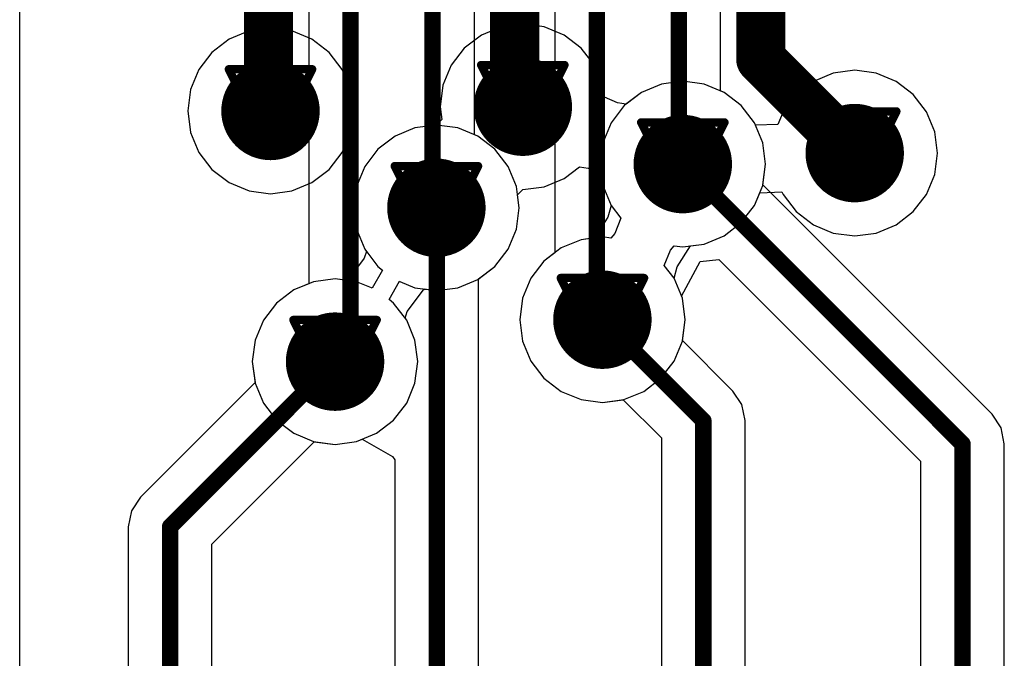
# Model space of a CAD drawing. Header units: millimetres. Extents: x 138 to 555, y 26 to 334.
# Tile 475 of 656: x 281.55 to 287.55, y 139.55 to 143.44. Entities that reach past the tile are written whole.
import ezdxf

# ---------------------------------------------------------------- set-up
doc = ezdxf.new("R2010")
doc.units = ezdxf.units.MM
for name, color, linetype in [('BottomLayer', 5, 'Continuous'), ('DrillDrawing', 1, 'Continuous'), ('MidLayer1', 16, 'Continuous'), ('MidLayer2', 76, 'Continuous'), ('MidLayer3', 90, 'Continuous'), ('MidLayer4', 156, 'Continuous'), ('MultiLayer', 9, 'Continuous'), ('TopLayer', 1, 'Continuous'), ('ViaHoleLayer', 16, 'Continuous')]:
    doc.layers.add(name, color=color, linetype=linetype)

msp = doc.modelspace()

# ---------------------------------------------------------------- linework, layer by layer
at = {"layer": 'BottomLayer'}
for p, q in [((281.5541, 136.8601), (281.5541, 152.9429)), ((285.5952, 143.0624), (285.4647, 143.0452)), ((285.7257, 143.0452), (285.5952, 143.0624)), ((285.343, 142.9948), (285.2386, 142.9147)), ((285.4647, 143.0452), (285.343, 142.9948)), ((285.8474, 142.9948), (285.7257, 143.0452)), ((285.9518, 142.9147), (285.8474, 142.9948)), ((285.2386, 142.9147), (285.1585, 142.8103)), ((286.032, 142.8103), (285.9518, 142.9147)), ((285.1585, 142.8103), (285.1081, 142.6886)), ((286.0823, 142.6886), (286.032, 142.8103)), ((283.9631, 142.779), (283.8415, 142.7286)), ((284.0936, 142.7962), (283.9631, 142.779)), ((284.2242, 142.779), (284.0936, 142.7962)), ((284.3458, 142.7286), (284.2242, 142.779)), ((283.8415, 142.7286), (283.737, 142.6485)), ((284.4503, 142.6485), (284.3458, 142.7286)), ((283.737, 142.6485), (283.6569, 142.544)), ((284.5304, 142.544), (284.4503, 142.6485)), ((285.1081, 142.6886), (285.0909, 142.5581)), ((286.0995, 142.5581), (286.0823, 142.6886)), ((283.6569, 142.544), (283.6065, 142.4224)), ((284.5808, 142.4224), (284.5304, 142.544)), ((285.0909, 142.5581), (285.1081, 142.4276)), ((286.0828, 142.431), (286.0995, 142.5581)), ((283.6065, 142.4224), (283.5893, 142.2919)), ((284.598, 142.2919), (284.5808, 142.4224)), ((285.1081, 142.4276), (285.1585, 142.3059)), ((287.4798, 141.034), (286.0828, 142.431)), ((283.5893, 142.2919), (283.6065, 142.1613)), ((284.5808, 142.1613), (284.598, 142.2919)), ((285.1585, 142.3059), (285.1389, 142.2357)), ((285.1389, 142.2357), (285.058, 142.1084)), ((283.6065, 142.1613), (283.6569, 142.0397)), ((284.5304, 142.0397), (284.5808, 142.1613)), ((284.9748, 142.0974), (284.8532, 142.0471)), ((285.058, 142.1084), (284.9748, 142.0974)), ((283.6569, 142.0397), (283.6669, 142.0266)), ((284.4503, 141.9353), (284.5304, 142.0397)), ((284.8532, 142.0471), (284.7487, 141.9669)), ((283.6537, 141.986), (283.551, 141.8492)), ((283.6669, 142.0266), (283.6537, 141.986)), ((285.7016, 141.9643), (285.8156, 141.9772)), ((285.8156, 141.9772), (287.0447, 140.7481)), ((284.3504, 141.8586), (284.4503, 141.9353)), ((284.7487, 141.9669), (284.6686, 141.8625)), ((285.5874, 141.7531), (285.7016, 141.9643)), ((283.476, 141.859), (283.3455, 141.8419)), ((283.551, 141.8492), (283.476, 141.859)), ((284.3504, 138.5363), (284.3504, 141.8586)), ((284.6686, 141.8625), (284.6182, 141.7408)), ((283.2238, 141.7915), (283.1194, 141.7113)), ((283.3455, 141.8419), (283.2238, 141.7915)), ((284.6182, 141.7408), (284.601, 141.6103)), ((285.5925, 141.7408), (285.5874, 141.7531)), ((285.6096, 141.6103), (285.5925, 141.7408)), ((283.1194, 141.7113), (283.0392, 141.6069)), ((284.601, 141.6103), (284.6182, 141.4798)), ((285.5929, 141.4832), (285.6096, 141.6103)), ((283.0392, 141.6069), (282.9889, 141.4852)), ((282.9889, 141.4852), (282.9717, 141.3547)), ((284.6182, 141.4798), (284.6686, 141.3582)), ((285.9007, 141.1754), (285.5929, 141.4832)), ((282.9717, 141.3547), (282.9884, 141.2276)), ((284.6686, 141.3582), (284.7487, 141.2537)), ((284.7487, 141.2537), (284.8532, 141.1736)), ((282.9884, 141.2276), (282.2902, 140.5295)), ((284.8532, 141.1736), (284.9748, 141.1232)), ((285.9559, 141.0927), (285.9007, 141.1754)), ((284.9748, 141.1232), (285.1053, 141.106)), ((285.1053, 141.106), (285.2324, 141.1227)), ((285.2324, 141.1227), (285.4656, 140.8896)), ((285.9754, 140.9952), (285.9559, 141.0927)), ((287.5351, 140.9513), (287.4798, 141.034)), ((285.9754, 138.5363), (285.9754, 140.9952)), ((287.5545, 140.8537), (287.5351, 140.9513)), ((282.7254, 140.2436), (283.3489, 140.8671)), ((283.3489, 140.8671), (283.476, 140.8504)), ((283.476, 140.8504), (283.6065, 140.8676)), ((283.6065, 140.8676), (283.6406, 140.8817)), ((283.6406, 140.8817), (283.8265, 140.777)), ((285.4656, 140.8896), (285.4656, 138.5363)), ((287.5545, 138.5363), (287.5545, 140.8537)), ((283.8265, 140.777), (283.8406, 140.7568)), ((283.8406, 140.7568), (283.8406, 138.5363)), ((287.0447, 140.7481), (287.0447, 138.5363)), ((282.2902, 140.5295), (282.235, 140.4468)), ((282.235, 140.4468), (282.2156, 140.3492)), ((282.2156, 140.3492), (282.2156, 138.5363)), ((282.7254, 138.5363), (282.7254, 140.2436))]:
    msp.add_line(p, q, dxfattribs=at)
for points, const_width in [([(282.9325, 142.8819, 1), (283.2325, 142.8819, 1)], 0.3), ([(284.4702, 142.9077, 1), (284.7702, 142.9077, 1)], 0.3), ([(286.4929, 142.6251, 1), (286.7929, 142.6251, 1)], 0.3), ([(285.4452, 142.5581, 1), (285.7452, 142.5581, 1)], 0.3), ([(283.9436, 142.2919, 1), (284.2436, 142.2919, 1)], 0.3), ([(285.5702, 142.5581, 1), (285.6202, 142.5581, 1)], 0.05), ([(284.0686, 142.2919, 1), (284.1186, 142.2919, 1)], 0.05), ([(284.0705, 142.2901, 1), (284.1205, 142.2901, 1)], 0.05), ([(284.0705, 142.2901, 1), (284.1205, 142.2901, 1)], 0.05), ([(284.9553, 141.6103, 1), (285.2553, 141.6103, 1)], 0.3), ([(283.326, 141.3547, 1), (283.626, 141.3547, 1)], 0.3), ([(285.0803, 141.6103, 1), (285.1303, 141.6103, 1)], 0.05), ([(283.451, 141.3547, 1), (283.501, 141.3547, 1)], 0.05), ([(285.6955, 140.9952, 1), (285.7455, 140.9952, 1)], 0.05), ([(285.6955, 140.9952, 1), (285.7455, 140.9952, 1)], 0.05), ([(287.2746, 140.8537, 1), (287.3246, 140.8537, 1)], 0.05), ([(287.2746, 140.8537, 1), (287.3246, 140.8537, 1)], 0.05), ([(282.4455, 140.3492, 1), (282.4955, 140.3492, 1)], 0.05), ([(282.4455, 140.3492, 1), (282.4955, 140.3492, 1)], 0.05)]:
    msp.add_lwpolyline(points, format="xyb", close=True, dxfattribs=dict(at, const_width=const_width))
at = {"layer": 'BottomLayer', "const_width": 0.1}
for points in [[(285.5952, 142.5581), (287.2996, 140.8537)], [(284.0936, 142.2919), (284.0955, 142.2901)], [(284.0955, 137.6324), (284.0955, 142.2901)], [(285.1053, 141.6103), (285.7205, 140.9952)], [(282.4705, 140.3492), (283.476, 141.3547)], [(285.7205, 137.6324), (285.7205, 140.9952)], [(287.2996, 137.6783), (287.2996, 140.8537)], [(282.4705, 137.6324), (282.4705, 140.3492)]]:
    msp.add_lwpolyline(points, dxfattribs=at)
at = {"layer": 'DrillDrawing', "const_width": 0.0508}
for points in [[(284.3662, 143.1617), (284.8742, 143.1617)], [(284.3662, 143.1617), (284.6202, 142.6537)], [(284.6202, 142.6537), (284.8742, 143.1617)], [(282.8285, 143.1359), (283.3365, 143.1359)], [(282.8285, 143.1359), (283.0825, 142.6279)], [(283.0825, 142.6279), (283.3365, 143.1359)], [(282.9301, 143.0343), (283.2349, 143.0343)], [(282.9301, 143.0343), (283.0825, 142.7295)], [(283.0825, 142.7295), (283.2349, 143.0343)], [(284.4678, 143.0601), (284.7726, 143.0601)], [(284.4678, 143.0601), (284.6202, 142.7553)], [(284.6202, 142.7553), (284.7726, 143.0601)], [(286.3889, 142.8791), (286.8969, 142.8791)], [(286.3889, 142.8791), (286.6429, 142.3711)], [(286.6429, 142.3711), (286.8969, 142.8791)], [(285.3412, 142.8121), (285.8492, 142.8121)], [(285.3412, 142.8121), (285.5952, 142.3041)], [(285.5952, 142.3041), (285.8492, 142.8121)], [(286.4905, 142.7775), (286.7953, 142.7775)], [(286.4905, 142.7775), (286.6429, 142.4727)], [(286.6429, 142.4727), (286.7953, 142.7775)], [(285.4428, 142.7105), (285.7476, 142.7105)], [(285.4428, 142.7105), (285.5952, 142.4057)], [(285.5952, 142.4057), (285.7476, 142.7105)], [(283.8396, 142.5459), (284.3476, 142.5459)], [(283.8396, 142.5459), (284.0936, 142.0379)], [(284.0936, 142.0379), (284.3476, 142.5459)], [(283.9412, 142.4443), (284.246, 142.4443)], [(283.9412, 142.4443), (284.0936, 142.1395)], [(284.0936, 142.1395), (284.246, 142.4443)], [(284.8513, 141.8643), (285.3593, 141.8643)], [(284.8513, 141.8643), (285.1053, 141.3563)], [(285.1053, 141.3563), (285.3593, 141.8643)], [(284.9529, 141.7627), (285.2577, 141.7627)], [(284.9529, 141.7627), (285.1053, 141.4579)], [(285.1053, 141.4579), (285.2577, 141.7627)], [(283.222, 141.6087), (283.73, 141.6087)], [(283.222, 141.6087), (283.476, 141.1007)], [(283.476, 141.1007), (283.73, 141.6087)], [(283.3236, 141.5071), (283.6284, 141.5071)], [(283.3236, 141.5071), (283.476, 141.2023)], [(283.476, 141.2023), (283.6284, 141.5071)]]:
    msp.add_lwpolyline(points, dxfattribs=at)
at = {"layer": 'DrillDrawing', "const_width": 0.0254}
for points in [[(284.3535, 143.1617, 1), (284.3789, 143.1617, 1)], [(284.3535, 143.1617, 1), (284.3789, 143.1617, 1)], [(284.8615, 143.1617, 1), (284.8869, 143.1617, 1)], [(284.8615, 143.1617, 1), (284.8869, 143.1617, 1)], [(282.8158, 143.1359, 1), (282.8412, 143.1359, 1)], [(282.8158, 143.1359, 1), (282.8412, 143.1359, 1)], [(283.3238, 143.1359, 1), (283.3492, 143.1359, 1)], [(283.3238, 143.1359, 1), (283.3492, 143.1359, 1)], [(282.9174, 143.0343, 1), (282.9428, 143.0343, 1)], [(282.9174, 143.0343, 1), (282.9428, 143.0343, 1)], [(283.2222, 143.0343, 1), (283.2476, 143.0343, 1)], [(283.2222, 143.0343, 1), (283.2476, 143.0343, 1)], [(284.4551, 143.0601, 1), (284.4805, 143.0601, 1)], [(284.4551, 143.0601, 1), (284.4805, 143.0601, 1)], [(284.7599, 143.0601, 1), (284.7853, 143.0601, 1)], [(284.7599, 143.0601, 1), (284.7853, 143.0601, 1)], [(286.3762, 142.8791, 1), (286.4016, 142.8791, 1)], [(286.3762, 142.8791, 1), (286.4016, 142.8791, 1)], [(286.8842, 142.8791, 1), (286.9096, 142.8791, 1)], [(286.8842, 142.8791, 1), (286.9096, 142.8791, 1)], [(285.3285, 142.8121, 1), (285.3539, 142.8121, 1)], [(285.3285, 142.8121, 1), (285.3539, 142.8121, 1)], [(285.8365, 142.8121, 1), (285.8619, 142.8121, 1)], [(285.8365, 142.8121, 1), (285.8619, 142.8121, 1)], [(283.0698, 142.7295, 1), (283.0952, 142.7295, 1)], [(283.0698, 142.7295, 1), (283.0952, 142.7295, 1)], [(284.6075, 142.7553, 1), (284.6329, 142.7553, 1)], [(284.6075, 142.7553, 1), (284.6329, 142.7553, 1)], [(286.4778, 142.7775, 1), (286.5032, 142.7775, 1)], [(286.4778, 142.7775, 1), (286.5032, 142.7775, 1)], [(286.7826, 142.7775, 1), (286.808, 142.7775, 1)], [(286.7826, 142.7775, 1), (286.808, 142.7775, 1)], [(285.4301, 142.7105, 1), (285.4555, 142.7105, 1)], [(285.4301, 142.7105, 1), (285.4555, 142.7105, 1)], [(285.7349, 142.7105, 1), (285.7603, 142.7105, 1)], [(285.7349, 142.7105, 1), (285.7603, 142.7105, 1)], [(283.0698, 142.6279, 1), (283.0952, 142.6279, 1)], [(283.0698, 142.6279, 1), (283.0952, 142.6279, 1)], [(284.6075, 142.6537, 1), (284.6329, 142.6537, 1)], [(284.6075, 142.6537, 1), (284.6329, 142.6537, 1)], [(283.8269, 142.5459, 1), (283.8523, 142.5459, 1)], [(283.8269, 142.5459, 1), (283.8523, 142.5459, 1)], [(284.3349, 142.5459, 1), (284.3603, 142.5459, 1)], [(284.3349, 142.5459, 1), (284.3603, 142.5459, 1)], [(283.9285, 142.4443, 1), (283.9539, 142.4443, 1)], [(283.9285, 142.4443, 1), (283.9539, 142.4443, 1)], [(284.2333, 142.4443, 1), (284.2587, 142.4443, 1)], [(284.2333, 142.4443, 1), (284.2587, 142.4443, 1)], [(286.6302, 142.4727, 1), (286.6556, 142.4727, 1)], [(286.6302, 142.4727, 1), (286.6556, 142.4727, 1)], [(285.5825, 142.4057, 1), (285.6079, 142.4057, 1)], [(285.5825, 142.4057, 1), (285.6079, 142.4057, 1)], [(286.6302, 142.3711, 1), (286.6556, 142.3711, 1)], [(286.6302, 142.3711, 1), (286.6556, 142.3711, 1)], [(285.5825, 142.3041, 1), (285.6079, 142.3041, 1)], [(285.5825, 142.3041, 1), (285.6079, 142.3041, 1)], [(284.0809, 142.1395, 1), (284.1063, 142.1395, 1)], [(284.0809, 142.1395, 1), (284.1063, 142.1395, 1)], [(284.0809, 142.0379, 1), (284.1063, 142.0379, 1)], [(284.0809, 142.0379, 1), (284.1063, 142.0379, 1)], [(284.8386, 141.8643, 1), (284.864, 141.8643, 1)], [(284.8386, 141.8643, 1), (284.864, 141.8643, 1)], [(285.3466, 141.8643, 1), (285.372, 141.8643, 1)], [(285.3466, 141.8643, 1), (285.372, 141.8643, 1)], [(284.9402, 141.7627, 1), (284.9656, 141.7627, 1)], [(284.9402, 141.7627, 1), (284.9656, 141.7627, 1)], [(285.245, 141.7627, 1), (285.2704, 141.7627, 1)], [(285.245, 141.7627, 1), (285.2704, 141.7627, 1)], [(283.2093, 141.6087, 1), (283.2347, 141.6087, 1)], [(283.2093, 141.6087, 1), (283.2347, 141.6087, 1)], [(283.7173, 141.6087, 1), (283.7427, 141.6087, 1)], [(283.7173, 141.6087, 1), (283.7427, 141.6087, 1)], [(283.3109, 141.5071, 1), (283.3363, 141.5071, 1)], [(283.3109, 141.5071, 1), (283.3363, 141.5071, 1)], [(283.6157, 141.5071, 1), (283.6411, 141.5071, 1)], [(283.6157, 141.5071, 1), (283.6411, 141.5071, 1)], [(285.0926, 141.4579, 1), (285.118, 141.4579, 1)], [(285.0926, 141.4579, 1), (285.118, 141.4579, 1)], [(285.0926, 141.3563, 1), (285.118, 141.3563, 1)], [(285.0926, 141.3563, 1), (285.118, 141.3563, 1)], [(283.4633, 141.2023, 1), (283.4887, 141.2023, 1)], [(283.4633, 141.2023, 1), (283.4887, 141.2023, 1)], [(283.4633, 141.1007, 1), (283.4887, 141.1007, 1)], [(283.4633, 141.1007, 1), (283.4887, 141.1007, 1)]]:
    msp.add_lwpolyline(points, format="xyb", close=True, dxfattribs=at)
at = {"layer": 'MidLayer1'}
for p, q in [((284.6202, 143.412), (284.4897, 143.3949)), ((284.7507, 143.3949), (284.6202, 143.412)), ((282.9519, 143.369), (282.8303, 143.3186)), ((283.0825, 143.3862), (282.9519, 143.369)), ((283.213, 143.369), (283.0825, 143.3862)), ((283.3346, 143.3186), (283.213, 143.369)), ((284.4897, 143.3949), (284.3681, 143.3445)), ((284.8724, 143.3445), (284.7507, 143.3949)), ((282.8303, 143.3186), (282.7259, 143.2385)), ((283.4391, 143.2385), (283.3346, 143.3186)), ((284.3681, 143.3445), (284.2636, 143.2643)), ((284.9768, 143.2643), (284.8724, 143.3445)), ((282.7259, 143.2385), (282.6457, 143.134)), ((283.5192, 143.134), (283.4391, 143.2385)), ((284.2636, 143.2643), (284.1835, 143.1599)), ((285.057, 143.1599), (284.9768, 143.2643)), ((282.6457, 143.134), (282.5953, 143.0124)), ((283.5696, 143.0124), (283.5192, 143.134)), ((284.1835, 143.1599), (284.1331, 143.0383)), ((285.1073, 143.0383), (285.057, 143.1599)), ((286.5124, 143.1122), (286.3908, 143.0618)), ((286.6429, 143.1294), (286.5124, 143.1122)), ((286.7735, 143.1122), (286.6429, 143.1294)), ((286.8951, 143.0618), (286.7735, 143.1122)), ((285.5952, 143.0624), (285.4647, 143.0452)), ((285.7257, 143.0452), (285.5952, 143.0624)), ((286.3908, 143.0618), (286.2863, 142.9817)), ((286.9995, 142.9817), (286.8951, 143.0618)), ((282.5953, 143.0124), (282.5781, 142.8819)), ((283.5868, 142.8819), (283.5696, 143.0124)), ((284.1331, 143.0383), (284.1159, 142.9077)), ((285.117, 142.9649), (285.1073, 143.0383)), ((285.343, 142.9948), (285.2503, 142.9237)), ((285.4647, 143.0452), (285.343, 142.9948)), ((285.8474, 142.9948), (285.7257, 143.0452)), ((285.9518, 142.9147), (285.8474, 142.9948)), ((285.1973, 142.9318), (285.117, 142.9649)), ((285.2503, 142.9237), (285.1973, 142.9318)), ((286.2863, 142.9817), (286.2062, 142.8772)), ((287.0797, 142.8772), (286.9995, 142.9817)), ((282.5781, 142.8819), (282.5953, 142.7514)), ((283.5696, 142.7514), (283.5868, 142.8819)), ((284.1159, 142.9077), (284.1263, 142.8288)), ((286.032, 142.8103), (285.9518, 142.9147)), ((286.2062, 142.8772), (286.1739, 142.7994)), ((287.1301, 142.7556), (287.0797, 142.8772)), ((284.1263, 142.8288), (284.0936, 142.7962)), ((286.0385, 142.7945), (286.032, 142.8103)), ((282.5953, 142.7514), (282.6457, 142.6297)), ((283.5192, 142.6297), (283.5696, 142.7514)), ((283.9631, 142.779), (283.8415, 142.7286)), ((284.0936, 142.7962), (283.9631, 142.779)), ((286.1739, 142.7994), (286.0385, 142.7945)), ((287.1472, 142.6251), (287.1301, 142.7556)), ((283.8415, 142.7286), (283.737, 142.6485)), ((283.737, 142.6485), (283.6569, 142.544)), ((282.6457, 142.6297), (282.7259, 142.5253)), ((283.4391, 142.5253), (283.5192, 142.6297)), ((287.1301, 142.4946), (287.1472, 142.6251)), ((282.7259, 142.5253), (282.8303, 142.4451)), ((283.3346, 142.4451), (283.4391, 142.5253)), ((283.6569, 142.544), (283.6065, 142.4224)), ((284.8724, 142.471), (284.9652, 142.5422)), ((284.9652, 142.5422), (285.0182, 142.5341)), ((285.0182, 142.5341), (285.0984, 142.501)), ((284.7507, 142.4206), (284.8724, 142.471)), ((285.0984, 142.501), (285.1081, 142.4276)), ((287.0797, 142.3729), (287.1301, 142.4946)), ((282.8303, 142.4451), (282.9519, 142.3947)), ((282.9519, 142.3947), (283.0825, 142.3776)), ((283.0825, 142.3776), (283.213, 142.3947)), ((283.213, 142.3947), (283.3346, 142.4451)), ((283.6065, 142.4224), (283.5893, 142.2919)), ((284.5876, 142.3708), (284.6202, 142.4034)), ((284.6202, 142.4034), (284.7507, 142.4206)), ((285.1081, 142.4276), (285.1585, 142.3059)), ((284.598, 142.2919), (284.5876, 142.3708)), ((286.032, 142.3059), (286.0642, 142.3838)), ((286.0642, 142.3838), (286.1997, 142.3887)), ((286.1997, 142.3887), (286.2062, 142.3729)), ((286.2062, 142.3729), (286.2863, 142.2685)), ((286.9995, 142.2685), (287.0797, 142.3729)), ((283.5893, 142.2919), (283.6065, 142.1613)), ((284.5808, 142.1613), (284.598, 142.2919)), ((285.1585, 142.3059), (285.2184, 142.2278)), ((285.9518, 142.2015), (286.032, 142.3059)), ((285.2184, 142.2278), (285.1804, 142.1345)), ((286.2863, 142.2685), (286.3908, 142.1883)), ((286.8951, 142.1883), (286.9995, 142.2685)), ((283.6065, 142.1613), (283.6569, 142.0397)), ((284.5304, 142.0397), (284.5808, 142.1613)), ((285.8474, 142.1214), (285.9518, 142.2015)), ((286.3908, 142.1883), (286.5124, 142.138)), ((286.7735, 142.138), (286.8951, 142.1883)), ((284.9748, 142.0974), (284.8532, 142.0471)), ((285.1053, 142.1146), (284.9748, 142.0974)), ((285.1572, 142.1078), (285.1053, 142.1146)), ((285.1804, 142.1345), (285.1572, 142.1078)), ((285.7257, 142.071), (285.8474, 142.1214)), ((286.5124, 142.138), (286.6429, 142.1208)), ((286.6429, 142.1208), (286.7735, 142.138)), ((283.6569, 142.0397), (283.737, 141.9353)), ((284.4503, 141.9353), (284.5304, 142.0397)), ((284.8532, 142.0471), (284.7487, 141.9669)), ((285.4821, 141.9406), (285.5202, 142.0339)), ((285.5202, 142.0339), (285.5433, 142.0606)), ((285.5433, 142.0606), (285.5952, 142.0538)), ((285.5952, 142.0538), (285.7257, 142.071)), ((283.7649, 141.9126), (283.7014, 141.8026)), ((283.737, 141.9353), (283.7649, 141.9126)), ((283.7649, 141.9126), (283.7649, 141.9126)), ((283.7649, 141.9126), (283.7649, 141.9126)), ((284.3458, 141.8551), (284.4503, 141.9353)), ((284.7487, 141.9669), (284.6686, 141.8625)), ((285.5421, 141.8625), (285.4821, 141.9406)), ((283.476, 141.859), (283.3455, 141.8419)), ((283.6065, 141.8419), (283.476, 141.859)), ((284.2242, 141.8047), (284.3458, 141.8551)), ((284.6686, 141.8625), (284.6182, 141.7408)), ((285.5925, 141.7408), (285.5421, 141.8625)), ((283.2238, 141.7915), (283.1194, 141.7113)), ((283.3455, 141.8419), (283.2238, 141.7915)), ((283.6984, 141.8038), (283.6065, 141.8419)), ((283.7014, 141.8026), (283.6984, 141.8038)), ((283.8048, 141.734), (283.8683, 141.844)), ((283.8683, 141.844), (283.8712, 141.8428)), ((283.8712, 141.8428), (283.9631, 141.8047)), ((283.9631, 141.8047), (284.0936, 141.7876)), ((284.0936, 141.7876), (284.2242, 141.8047)), ((283.8326, 141.7113), (283.8048, 141.734)), ((283.8048, 141.734), (283.8048, 141.734)), ((283.8048, 141.734), (283.8048, 141.734)), ((284.6182, 141.7408), (284.601, 141.6103)), ((285.6096, 141.6103), (285.5925, 141.7408)), ((283.1194, 141.7113), (283.0392, 141.6069)), ((283.9127, 141.6069), (283.8326, 141.7113)), ((284.601, 141.6103), (284.6182, 141.4798)), ((285.5925, 141.4798), (285.6096, 141.6103)), ((283.0392, 141.6069), (282.9889, 141.4852)), ((283.9631, 141.4852), (283.9127, 141.6069)), ((282.9889, 141.4852), (282.9717, 141.3547)), ((283.9803, 141.3547), (283.9631, 141.4852)), ((284.6182, 141.4798), (284.6686, 141.3582)), ((285.5421, 141.3582), (285.5925, 141.4798)), ((282.9717, 141.3547), (282.9889, 141.2242)), ((283.9631, 141.2242), (283.9803, 141.3547)), ((284.6686, 141.3582), (284.7487, 141.2537)), ((285.4619, 141.2537), (285.5421, 141.3582)), ((284.7487, 141.2537), (284.8532, 141.1736)), ((285.3575, 141.1736), (285.4619, 141.2537)), ((282.9889, 141.2242), (283.0392, 141.1026)), ((283.9127, 141.1026), (283.9631, 141.2242)), ((284.8532, 141.1736), (284.9748, 141.1232)), ((285.2359, 141.1232), (285.3575, 141.1736)), ((283.0392, 141.1026), (283.1194, 140.9981)), ((283.8326, 140.9981), (283.9127, 141.1026)), ((284.9748, 141.1232), (285.1053, 141.106)), ((285.1053, 141.106), (285.2359, 141.1232)), ((283.1194, 140.9981), (283.2238, 140.918)), ((283.7281, 140.918), (283.8326, 140.9981)), ((283.2238, 140.918), (283.3455, 140.8676)), ((283.6065, 140.8676), (283.7281, 140.918)), ((283.3455, 140.8676), (283.476, 140.8504)), ((283.476, 140.8504), (283.6065, 140.8676))]:
    msp.add_line(p, q, dxfattribs=at)
at = {"layer": 'MidLayer1', "const_width": 0.3}
for points in [[(282.9325, 142.8819, 1), (283.2325, 142.8819, 1)], [(284.4702, 142.9077, 1), (284.7702, 142.9077, 1)], [(286.4929, 142.6251, 1), (286.7929, 142.6251, 1)], [(285.4452, 142.5581, 1), (285.7452, 142.5581, 1)], [(283.9436, 142.2919, 1), (284.2436, 142.2919, 1)], [(284.9553, 141.6103, 1), (285.2553, 141.6103, 1)], [(283.326, 141.3547, 1), (283.626, 141.3547, 1)]]:
    msp.add_lwpolyline(points, format="xyb", close=True, dxfattribs=at)
at = {"layer": 'MidLayer2'}
for p, q in [((285.5952, 143.0624), (285.4647, 143.0452)), ((285.7257, 143.0452), (285.5952, 143.0624)), ((285.343, 142.9948), (285.2386, 142.9147)), ((285.4647, 143.0452), (285.343, 142.9948)), ((285.8474, 142.9948), (285.7257, 143.0452)), ((285.9518, 142.9147), (285.8474, 142.9948)), ((285.2386, 142.9147), (285.1585, 142.8103)), ((286.032, 142.8103), (285.9518, 142.9147)), ((285.1585, 142.8103), (285.1081, 142.6886)), ((286.0823, 142.6886), (286.032, 142.8103)), ((283.9631, 142.779), (283.8415, 142.7286)), ((284.0936, 142.7962), (283.9631, 142.779)), ((284.2242, 142.779), (284.0936, 142.7962)), ((284.3458, 142.7286), (284.2242, 142.779)), ((283.8415, 142.7286), (283.737, 142.6485)), ((284.4503, 142.6485), (284.3458, 142.7286)), ((283.737, 142.6485), (283.6569, 142.544)), ((284.5304, 142.544), (284.4503, 142.6485)), ((285.1081, 142.6886), (285.0909, 142.5581)), ((286.0995, 142.5581), (286.0823, 142.6886)), ((283.6569, 142.544), (283.6065, 142.4224)), ((284.5808, 142.4224), (284.5304, 142.544)), ((285.0909, 142.5581), (285.1081, 142.4276)), ((286.0823, 142.4276), (286.0995, 142.5581)), ((283.6065, 142.4224), (283.5893, 142.2919)), ((284.598, 142.2919), (284.5808, 142.4224)), ((285.1081, 142.4276), (285.1585, 142.3059)), ((286.032, 142.3059), (286.0823, 142.4276)), ((283.5893, 142.2919), (283.6065, 142.1613)), ((284.5808, 142.1613), (284.598, 142.2919)), ((285.1585, 142.3059), (285.1389, 142.2357)), ((285.9518, 142.2015), (286.032, 142.3059)), ((285.1389, 142.2357), (285.058, 142.1084)), ((283.6065, 142.1613), (283.6569, 142.0397)), ((284.5304, 142.0397), (284.5808, 142.1613)), ((285.8474, 142.1214), (285.9518, 142.2015)), ((284.9748, 142.0974), (284.8532, 142.0471)), ((285.058, 142.1084), (284.9748, 142.0974)), ((285.7257, 142.071), (285.8474, 142.1214)), ((283.6569, 142.0397), (283.6669, 142.0266)), ((284.4503, 141.9353), (284.5304, 142.0397)), ((284.8532, 142.0471), (284.7487, 141.9669)), ((285.5616, 141.9327), (285.6426, 142.06)), ((285.6426, 142.06), (285.7257, 142.071)), ((283.6537, 141.986), (283.551, 141.8492)), ((283.6669, 142.0266), (283.6537, 141.986)), ((284.3458, 141.8551), (284.4503, 141.9353)), ((284.7487, 141.9669), (284.6686, 141.8625)), ((285.5421, 141.8625), (285.5616, 141.9327)), ((283.476, 141.859), (283.3455, 141.8419)), ((283.551, 141.8492), (283.476, 141.859)), ((284.2242, 141.8047), (284.3458, 141.8551)), ((284.6686, 141.8625), (284.6182, 141.7408)), ((285.5925, 141.7408), (285.5421, 141.8625)), ((283.2238, 141.7915), (283.1194, 141.7113)), ((283.3455, 141.8419), (283.2238, 141.7915)), ((283.916, 141.6606), (284.0186, 141.7974)), ((284.0186, 141.7974), (284.0936, 141.7876)), ((284.0936, 141.7876), (284.2242, 141.8047)), ((284.6182, 141.7408), (284.601, 141.6103)), ((285.6096, 141.6103), (285.5925, 141.7408)), ((283.1194, 141.7113), (283.0392, 141.6069)), ((283.9027, 141.62), (283.916, 141.6606)), ((283.9127, 141.6069), (283.9027, 141.62)), ((284.601, 141.6103), (284.6182, 141.4798)), ((285.5925, 141.4798), (285.6096, 141.6103)), ((283.0392, 141.6069), (282.9889, 141.4852)), ((283.9631, 141.4852), (283.9127, 141.6069)), ((282.9889, 141.4852), (282.9717, 141.3547)), ((283.9803, 141.3547), (283.9631, 141.4852)), ((284.6182, 141.4798), (284.6686, 141.3582)), ((285.5421, 141.3582), (285.5925, 141.4798)), ((282.9717, 141.3547), (282.9889, 141.2242)), ((283.9631, 141.2242), (283.9803, 141.3547)), ((284.6686, 141.3582), (284.7487, 141.2537)), ((285.4619, 141.2537), (285.5421, 141.3582)), ((284.7487, 141.2537), (284.8532, 141.1736)), ((285.3575, 141.1736), (285.4619, 141.2537)), ((282.9889, 141.2242), (283.0392, 141.1026)), ((283.9127, 141.1026), (283.9631, 141.2242)), ((284.8532, 141.1736), (284.9748, 141.1232)), ((285.2359, 141.1232), (285.3575, 141.1736)), ((283.0392, 141.1026), (283.1194, 140.9981)), ((283.8326, 140.9981), (283.9127, 141.1026)), ((284.9748, 141.1232), (285.1053, 141.106)), ((285.1053, 141.106), (285.2359, 141.1232)), ((283.1194, 140.9981), (283.2238, 140.918)), ((283.7281, 140.918), (283.8326, 140.9981)), ((283.2238, 140.918), (283.3455, 140.8676)), ((283.6065, 140.8676), (283.7281, 140.918)), ((283.3455, 140.8676), (283.476, 140.8504)), ((283.476, 140.8504), (283.6065, 140.8676))]:
    msp.add_line(p, q, dxfattribs=at)
at = {"layer": 'MidLayer2', "const_width": 0.3}
for points in [[(282.9325, 142.8819, 1), (283.2325, 142.8819, 1)], [(284.4702, 142.9077, 1), (284.7702, 142.9077, 1)], [(286.4929, 142.6251, 1), (286.7929, 142.6251, 1)], [(285.4452, 142.5581, 1), (285.7452, 142.5581, 1)], [(283.9436, 142.2919, 1), (284.2436, 142.2919, 1)], [(284.9553, 141.6103, 1), (285.2553, 141.6103, 1)], [(283.326, 141.3547, 1), (283.626, 141.3547, 1)]]:
    msp.add_lwpolyline(points, format="xyb", close=True, dxfattribs=at)
at = {"layer": 'MidLayer3'}
for p, q in [((285.5952, 143.0624), (285.4647, 143.0452)), ((285.7257, 143.0452), (285.5952, 143.0624)), ((285.343, 142.9948), (285.2386, 142.9147)), ((285.4647, 143.0452), (285.343, 142.9948)), ((285.8474, 142.9948), (285.7257, 143.0452)), ((285.9518, 142.9147), (285.8474, 142.9948)), ((285.2386, 142.9147), (285.1585, 142.8103)), ((286.032, 142.8103), (285.9518, 142.9147)), ((285.1585, 142.8103), (285.1081, 142.6886)), ((286.0823, 142.6886), (286.032, 142.8103)), ((283.9631, 142.779), (283.8415, 142.7286)), ((284.0936, 142.7962), (283.9631, 142.779)), ((284.2242, 142.779), (284.0936, 142.7962)), ((284.3458, 142.7286), (284.2242, 142.779)), ((283.8415, 142.7286), (283.737, 142.6485)), ((284.4503, 142.6485), (284.3458, 142.7286)), ((283.737, 142.6485), (283.6569, 142.544)), ((284.5304, 142.544), (284.4503, 142.6485)), ((285.1081, 142.6886), (285.0909, 142.5581)), ((286.0995, 142.5581), (286.0823, 142.6886)), ((283.6569, 142.544), (283.6065, 142.4224)), ((284.5808, 142.4224), (284.5304, 142.544)), ((285.0909, 142.5581), (285.1081, 142.4276)), ((286.0823, 142.4276), (286.0995, 142.5581)), ((283.6065, 142.4224), (283.5893, 142.2919)), ((284.598, 142.2919), (284.5808, 142.4224)), ((285.1081, 142.4276), (285.1585, 142.3059)), ((286.032, 142.3059), (286.0823, 142.4276)), ((283.5893, 142.2919), (283.6065, 142.1613)), ((284.5808, 142.1613), (284.598, 142.2919)), ((285.1585, 142.3059), (285.2184, 142.2278)), ((285.9518, 142.2015), (286.032, 142.3059)), ((285.2184, 142.2278), (285.1804, 142.1345)), ((283.6065, 142.1613), (283.6569, 142.0397)), ((284.5304, 142.0397), (284.5808, 142.1613)), ((285.8474, 142.1214), (285.9518, 142.2015)), ((284.9748, 142.0974), (284.8532, 142.0471)), ((285.1053, 142.1146), (284.9748, 142.0974)), ((285.1572, 142.1078), (285.1053, 142.1146)), ((285.1804, 142.1345), (285.1572, 142.1078)), ((285.7257, 142.071), (285.8474, 142.1214)), ((283.6569, 142.0397), (283.737, 141.9353)), ((284.4503, 141.9353), (284.5304, 142.0397)), ((284.8532, 142.0471), (284.7487, 141.9669)), ((285.4821, 141.9406), (285.5202, 142.0339)), ((285.5202, 142.0339), (285.5433, 142.0606)), ((285.5433, 142.0606), (285.5952, 142.0538)), ((285.5952, 142.0538), (285.7257, 142.071)), ((283.7649, 141.9126), (283.7014, 141.8026)), ((283.737, 141.9353), (283.7649, 141.9126)), ((283.7649, 141.9126), (283.7649, 141.9126)), ((283.7649, 141.9126), (283.7649, 141.9126)), ((284.3458, 141.8551), (284.4503, 141.9353)), ((284.7487, 141.9669), (284.6686, 141.8625)), ((285.5421, 141.8625), (285.4821, 141.9406)), ((283.476, 141.859), (283.3455, 141.8419)), ((283.6065, 141.8419), (283.476, 141.859)), ((284.2242, 141.8047), (284.3458, 141.8551)), ((284.6686, 141.8625), (284.6182, 141.7408)), ((285.5925, 141.7408), (285.5421, 141.8625)), ((283.2238, 141.7915), (283.1194, 141.7113)), ((283.3455, 141.8419), (283.2238, 141.7915)), ((283.6984, 141.8038), (283.6065, 141.8419)), ((283.7014, 141.8026), (283.6984, 141.8038)), ((283.8048, 141.734), (283.8683, 141.844)), ((283.8683, 141.844), (283.8712, 141.8428)), ((283.8712, 141.8428), (283.9631, 141.8047)), ((283.9631, 141.8047), (284.0936, 141.7876)), ((284.0936, 141.7876), (284.2242, 141.8047)), ((283.8326, 141.7113), (283.8048, 141.734)), ((283.8048, 141.734), (283.8048, 141.734)), ((283.8048, 141.734), (283.8048, 141.734)), ((284.6182, 141.7408), (284.601, 141.6103)), ((285.6096, 141.6103), (285.5925, 141.7408)), ((283.1194, 141.7113), (283.0392, 141.6069)), ((283.9127, 141.6069), (283.8326, 141.7113)), ((284.601, 141.6103), (284.6182, 141.4798)), ((285.5925, 141.4798), (285.6096, 141.6103)), ((283.0392, 141.6069), (282.9889, 141.4852)), ((283.9631, 141.4852), (283.9127, 141.6069)), ((282.9889, 141.4852), (282.9717, 141.3547)), ((283.9803, 141.3547), (283.9631, 141.4852)), ((284.6182, 141.4798), (284.6686, 141.3582)), ((285.5421, 141.3582), (285.5925, 141.4798)), ((282.9717, 141.3547), (282.9889, 141.2242)), ((283.9631, 141.2242), (283.9803, 141.3547)), ((284.6686, 141.3582), (284.7487, 141.2537)), ((285.4619, 141.2537), (285.5421, 141.3582)), ((284.7487, 141.2537), (284.8532, 141.1736)), ((285.3575, 141.1736), (285.4619, 141.2537)), ((282.9889, 141.2242), (283.0392, 141.1026)), ((283.9127, 141.1026), (283.9631, 141.2242)), ((284.8532, 141.1736), (284.9748, 141.1232)), ((285.2359, 141.1232), (285.3575, 141.1736)), ((283.0392, 141.1026), (283.1194, 140.9981)), ((283.8326, 140.9981), (283.9127, 141.1026)), ((284.9748, 141.1232), (285.1053, 141.106)), ((285.1053, 141.106), (285.2359, 141.1232)), ((283.1194, 140.9981), (283.2238, 140.918)), ((283.7281, 140.918), (283.8326, 140.9981)), ((283.2238, 140.918), (283.3455, 140.8676)), ((283.6065, 140.8676), (283.7281, 140.918)), ((283.3455, 140.8676), (283.476, 140.8504)), ((283.476, 140.8504), (283.6065, 140.8676))]:
    msp.add_line(p, q, dxfattribs=at)
at = {"layer": 'MidLayer3', "const_width": 0.3}
for points in [[(282.9325, 142.8819, 1), (283.2325, 142.8819, 1)], [(284.4702, 142.9077, 1), (284.7702, 142.9077, 1)], [(286.4929, 142.6251, 1), (286.7929, 142.6251, 1)], [(285.4452, 142.5581, 1), (285.7452, 142.5581, 1)], [(283.9436, 142.2919, 1), (284.2436, 142.2919, 1)], [(284.9553, 141.6103, 1), (285.2553, 141.6103, 1)], [(283.326, 141.3547, 1), (283.626, 141.3547, 1)]]:
    msp.add_lwpolyline(points, format="xyb", close=True, dxfattribs=at)
at = {"layer": 'MidLayer4'}
for p, q in [((284.6202, 143.412), (284.4897, 143.3949)), ((284.7507, 143.3949), (284.6202, 143.412)), ((282.9519, 143.369), (282.8303, 143.3186)), ((283.0825, 143.3862), (282.9519, 143.369)), ((283.213, 143.369), (283.0825, 143.3862)), ((283.3346, 143.3186), (283.213, 143.369)), ((284.4897, 143.3949), (284.3681, 143.3445)), ((284.8724, 143.3445), (284.7507, 143.3949)), ((282.8303, 143.3186), (282.7259, 143.2385)), ((283.4391, 143.2385), (283.3346, 143.3186)), ((284.3681, 143.3445), (284.2636, 143.2643)), ((284.9768, 143.2643), (284.8724, 143.3445)), ((282.7259, 143.2385), (282.6457, 143.134)), ((283.5192, 143.134), (283.4391, 143.2385)), ((284.2636, 143.2643), (284.1835, 143.1599)), ((285.057, 143.1599), (284.9768, 143.2643)), ((282.6457, 143.134), (282.5953, 143.0124)), ((283.5696, 143.0124), (283.5192, 143.134)), ((284.1835, 143.1599), (284.1331, 143.0383)), ((285.1073, 143.0383), (285.057, 143.1599)), ((286.5124, 143.1122), (286.3908, 143.0618)), ((286.6429, 143.1294), (286.5124, 143.1122)), ((286.7735, 143.1122), (286.6429, 143.1294)), ((286.8951, 143.0618), (286.7735, 143.1122)), ((285.5952, 143.0624), (285.4647, 143.0452)), ((285.7257, 143.0452), (285.5952, 143.0624)), ((286.3908, 143.0618), (286.2863, 142.9817)), ((286.9995, 142.9817), (286.8951, 143.0618)), ((282.5953, 143.0124), (282.5781, 142.8819)), ((283.5868, 142.8819), (283.5696, 143.0124)), ((284.1331, 143.0383), (284.1159, 142.9077)), ((285.117, 142.9649), (285.1073, 143.0383)), ((285.343, 142.9948), (285.2503, 142.9237)), ((285.4647, 143.0452), (285.343, 142.9948)), ((285.8474, 142.9948), (285.7257, 143.0452)), ((285.9518, 142.9147), (285.8474, 142.9948)), ((285.1973, 142.9318), (285.117, 142.9649)), ((285.2503, 142.9237), (285.1973, 142.9318)), ((286.2863, 142.9817), (286.2062, 142.8772)), ((287.0797, 142.8772), (286.9995, 142.9817)), ((282.5781, 142.8819), (282.5953, 142.7514)), ((283.5696, 142.7514), (283.5868, 142.8819)), ((284.1159, 142.9077), (284.1263, 142.8288)), ((286.032, 142.8103), (285.9518, 142.9147)), ((286.2062, 142.8772), (286.1739, 142.7994)), ((287.1301, 142.7556), (287.0797, 142.8772)), ((284.1263, 142.8288), (284.0936, 142.7962)), ((286.0385, 142.7945), (286.032, 142.8103)), ((282.5953, 142.7514), (282.6457, 142.6297)), ((283.5192, 142.6297), (283.5696, 142.7514)), ((283.9631, 142.779), (283.8415, 142.7286)), ((284.0936, 142.7962), (283.9631, 142.779)), ((286.1739, 142.7994), (286.0385, 142.7945)), ((287.1472, 142.6251), (287.1301, 142.7556)), ((283.8415, 142.7286), (283.737, 142.6485)), ((283.737, 142.6485), (283.6569, 142.544)), ((282.6457, 142.6297), (282.7259, 142.5253)), ((283.4391, 142.5253), (283.5192, 142.6297)), ((287.1301, 142.4946), (287.1472, 142.6251)), ((282.7259, 142.5253), (282.8303, 142.4451)), ((283.3346, 142.4451), (283.4391, 142.5253)), ((283.6569, 142.544), (283.6065, 142.4224)), ((284.8724, 142.471), (284.9652, 142.5422)), ((284.9652, 142.5422), (285.0182, 142.5341)), ((285.0182, 142.5341), (285.0984, 142.501)), ((284.7507, 142.4206), (284.8724, 142.471)), ((285.0984, 142.501), (285.1081, 142.4276)), ((287.0797, 142.3729), (287.1301, 142.4946)), ((282.8303, 142.4451), (282.9519, 142.3947)), ((282.9519, 142.3947), (283.0825, 142.3776)), ((283.0825, 142.3776), (283.213, 142.3947)), ((283.213, 142.3947), (283.3346, 142.4451)), ((283.6065, 142.4224), (283.5893, 142.2919)), ((284.5876, 142.3708), (284.6202, 142.4034)), ((284.6202, 142.4034), (284.7507, 142.4206)), ((285.1081, 142.4276), (285.1585, 142.3059)), ((284.598, 142.2919), (284.5876, 142.3708)), ((286.032, 142.3059), (286.0642, 142.3838)), ((286.0642, 142.3838), (286.1997, 142.3887)), ((286.1997, 142.3887), (286.2062, 142.3729)), ((286.2062, 142.3729), (286.2863, 142.2685)), ((286.9995, 142.2685), (287.0797, 142.3729)), ((283.5893, 142.2919), (283.6065, 142.1613)), ((284.5808, 142.1613), (284.598, 142.2919)), ((285.1585, 142.3059), (285.2184, 142.2278)), ((285.9518, 142.2015), (286.032, 142.3059)), ((285.2184, 142.2278), (285.1804, 142.1345)), ((286.2863, 142.2685), (286.3908, 142.1883)), ((286.8951, 142.1883), (286.9995, 142.2685)), ((283.6065, 142.1613), (283.6569, 142.0397)), ((284.5304, 142.0397), (284.5808, 142.1613)), ((285.8474, 142.1214), (285.9518, 142.2015)), ((286.3908, 142.1883), (286.5124, 142.138)), ((286.7735, 142.138), (286.8951, 142.1883)), ((284.9748, 142.0974), (284.8532, 142.0471)), ((285.1053, 142.1146), (284.9748, 142.0974)), ((285.1572, 142.1078), (285.1053, 142.1146)), ((285.1804, 142.1345), (285.1572, 142.1078)), ((285.7257, 142.071), (285.8474, 142.1214)), ((286.5124, 142.138), (286.6429, 142.1208)), ((286.6429, 142.1208), (286.7735, 142.138)), ((283.6569, 142.0397), (283.737, 141.9353)), ((284.4503, 141.9353), (284.5304, 142.0397)), ((284.8532, 142.0471), (284.7487, 141.9669)), ((285.4821, 141.9406), (285.5202, 142.0339)), ((285.5202, 142.0339), (285.5433, 142.0606)), ((285.5433, 142.0606), (285.5952, 142.0538)), ((285.5952, 142.0538), (285.7257, 142.071)), ((283.7649, 141.9126), (283.7014, 141.8026)), ((283.737, 141.9353), (283.7649, 141.9126)), ((283.7649, 141.9126), (283.7649, 141.9126)), ((283.7649, 141.9126), (283.7649, 141.9126)), ((284.3458, 141.8551), (284.4503, 141.9353)), ((284.7487, 141.9669), (284.6686, 141.8625)), ((285.5421, 141.8625), (285.4821, 141.9406)), ((283.476, 141.859), (283.3455, 141.8419)), ((283.6065, 141.8419), (283.476, 141.859)), ((284.2242, 141.8047), (284.3458, 141.8551)), ((284.6686, 141.8625), (284.6182, 141.7408)), ((285.5925, 141.7408), (285.5421, 141.8625)), ((283.2238, 141.7915), (283.1194, 141.7113)), ((283.3455, 141.8419), (283.2238, 141.7915)), ((283.6984, 141.8038), (283.6065, 141.8419)), ((283.7014, 141.8026), (283.6984, 141.8038)), ((283.8048, 141.734), (283.8683, 141.844)), ((283.8683, 141.844), (283.8712, 141.8428)), ((283.8712, 141.8428), (283.9631, 141.8047)), ((283.9631, 141.8047), (284.0936, 141.7876)), ((284.0936, 141.7876), (284.2242, 141.8047)), ((283.8326, 141.7113), (283.8048, 141.734)), ((283.8048, 141.734), (283.8048, 141.734)), ((283.8048, 141.734), (283.8048, 141.734)), ((284.6182, 141.7408), (284.601, 141.6103)), ((285.6096, 141.6103), (285.5925, 141.7408)), ((283.1194, 141.7113), (283.0392, 141.6069)), ((283.9127, 141.6069), (283.8326, 141.7113)), ((284.601, 141.6103), (284.6182, 141.4798)), ((285.5925, 141.4798), (285.6096, 141.6103)), ((283.0392, 141.6069), (282.9889, 141.4852)), ((283.9631, 141.4852), (283.9127, 141.6069)), ((282.9889, 141.4852), (282.9717, 141.3547)), ((283.9803, 141.3547), (283.9631, 141.4852)), ((284.6182, 141.4798), (284.6686, 141.3582)), ((285.5421, 141.3582), (285.5925, 141.4798)), ((282.9717, 141.3547), (282.9889, 141.2242)), ((283.9631, 141.2242), (283.9803, 141.3547)), ((284.6686, 141.3582), (284.7487, 141.2537)), ((285.4619, 141.2537), (285.5421, 141.3582)), ((284.7487, 141.2537), (284.8532, 141.1736)), ((285.3575, 141.1736), (285.4619, 141.2537)), ((282.9889, 141.2242), (283.0392, 141.1026)), ((283.9127, 141.1026), (283.9631, 141.2242)), ((284.8532, 141.1736), (284.9748, 141.1232)), ((285.2359, 141.1232), (285.3575, 141.1736)), ((283.0392, 141.1026), (283.1194, 140.9981)), ((283.8326, 140.9981), (283.9127, 141.1026)), ((284.9748, 141.1232), (285.1053, 141.106)), ((285.1053, 141.106), (285.2359, 141.1232)), ((283.1194, 140.9981), (283.2238, 140.918)), ((283.7281, 140.918), (283.8326, 140.9981)), ((283.2238, 140.918), (283.3455, 140.8676)), ((283.6065, 140.8676), (283.7281, 140.918)), ((283.3455, 140.8676), (283.476, 140.8504)), ((283.476, 140.8504), (283.6065, 140.8676))]:
    msp.add_line(p, q, dxfattribs=at)
at = {"layer": 'MidLayer4', "const_width": 0.3}
for points in [[(282.9325, 142.8819, 1), (283.2325, 142.8819, 1)], [(284.4702, 142.9077, 1), (284.7702, 142.9077, 1)], [(286.4929, 142.6251, 1), (286.7929, 142.6251, 1)], [(285.4452, 142.5581, 1), (285.7452, 142.5581, 1)], [(283.9436, 142.2919, 1), (284.2436, 142.2919, 1)], [(284.9553, 141.6103, 1), (285.2553, 141.6103, 1)], [(283.326, 141.3547, 1), (283.626, 141.3547, 1)]]:
    msp.add_lwpolyline(points, format="xyb", close=True, dxfattribs=at)
at = {"layer": 'MultiLayer', "const_width": 0.3}
for points in [[(282.9325, 142.8819, 1), (283.2325, 142.8819, 1)], [(284.4702, 142.9077, 1), (284.7702, 142.9077, 1)], [(286.4929, 142.6251, 1), (286.7929, 142.6251, 1)], [(285.4452, 142.5581, 1), (285.7452, 142.5581, 1)], [(283.9436, 142.2919, 1), (284.2436, 142.2919, 1)], [(284.9553, 141.6103, 1), (285.2553, 141.6103, 1)], [(283.326, 141.3547, 1), (283.626, 141.3547, 1)]]:
    msp.add_lwpolyline(points, format="xyb", close=True, dxfattribs=at)
at = {"layer": 'TopLayer'}
for p, q in [((283.3155, 145.3024), (283.3155, 141.8295)), ((284.3254, 142.7371), (284.3254, 145.3024)), ((284.8156, 145.3024), (284.8156, 142.0182)), ((285.8253, 143.004), (285.8253, 144.5797)), ((285.8474, 142.9948), (285.8253, 143.004)), ((285.9518, 142.9147), (285.8474, 142.9948)), ((286.032, 142.8103), (285.9518, 142.9147)), ((286.0823, 142.6886), (286.032, 142.8103)), ((284.3458, 142.7286), (284.3254, 142.7371)), ((284.4503, 142.6485), (284.3458, 142.7286)), ((284.5304, 142.544), (284.4503, 142.6485)), ((286.0995, 142.5581), (286.0823, 142.6886)), ((284.5808, 142.4224), (284.5304, 142.544)), ((286.0823, 142.4276), (286.0995, 142.5581)), ((284.598, 142.2919), (284.5808, 142.4224)), ((286.032, 142.3059), (286.0823, 142.4276)), ((284.5808, 142.1613), (284.598, 142.2919)), ((285.9518, 142.2015), (286.032, 142.3059)), ((284.5304, 142.0397), (284.5808, 142.1613)), ((285.8474, 142.1214), (285.9518, 142.2015)), ((285.7257, 142.071), (285.8474, 142.1214)), ((284.4503, 141.9353), (284.5304, 142.0397)), ((285.5616, 141.9327), (285.6426, 142.06)), ((285.6426, 142.06), (285.7257, 142.071)), ((284.8156, 142.0182), (284.7487, 141.9669)), ((284.3458, 141.8551), (284.4503, 141.9353)), ((284.7487, 141.9669), (284.6686, 141.8625)), ((285.5421, 141.8625), (285.5616, 141.9327)), ((284.2242, 141.8047), (284.3458, 141.8551)), ((284.6686, 141.8625), (284.6182, 141.7408)), ((285.5925, 141.7408), (285.5421, 141.8625)), ((283.2238, 141.7915), (283.1194, 141.7113)), ((283.3155, 141.8295), (283.2238, 141.7915)), ((283.916, 141.6606), (284.0148, 141.7923)), ((284.0148, 141.7923), (284.0253, 141.7965)), ((284.0253, 141.7965), (284.0936, 141.7876)), ((284.0936, 141.7876), (284.2242, 141.8047)), ((284.6182, 141.7408), (284.601, 141.6103)), ((285.6096, 141.6103), (285.5925, 141.7408)), ((283.1194, 141.7113), (283.0392, 141.6069)), ((283.9027, 141.62), (283.916, 141.6606)), ((283.9127, 141.6069), (283.9027, 141.62)), ((284.601, 141.6103), (284.6182, 141.4798)), ((285.5925, 141.4798), (285.6096, 141.6103)), ((283.0392, 141.6069), (282.9889, 141.4852)), ((283.9631, 141.4852), (283.9127, 141.6069)), ((282.9889, 141.4852), (282.9717, 141.3547)), ((283.9803, 141.3547), (283.9631, 141.4852)), ((284.6182, 141.4798), (284.6686, 141.3582)), ((285.5421, 141.3582), (285.5925, 141.4798)), ((282.9717, 141.3547), (282.9889, 141.2242)), ((283.9631, 141.2242), (283.9803, 141.3547)), ((284.6686, 141.3582), (284.7487, 141.2537)), ((285.4619, 141.2537), (285.5421, 141.3582)), ((284.7487, 141.2537), (284.8532, 141.1736)), ((285.3575, 141.1736), (285.4619, 141.2537)), ((282.9889, 141.2242), (283.0392, 141.1026)), ((283.9127, 141.1026), (283.9631, 141.2242)), ((284.8532, 141.1736), (284.9748, 141.1232)), ((285.2359, 141.1232), (285.3575, 141.1736)), ((283.0392, 141.1026), (283.1194, 140.9981)), ((283.8326, 140.9981), (283.9127, 141.1026)), ((284.9748, 141.1232), (285.1053, 141.106)), ((285.1053, 141.106), (285.2359, 141.1232)), ((283.1194, 140.9981), (283.2238, 140.918)), ((283.7281, 140.918), (283.8326, 140.9981)), ((283.2238, 140.918), (283.3455, 140.8676)), ((283.6065, 140.8676), (283.7281, 140.918)), ((283.3455, 140.8676), (283.476, 140.8504)), ((283.476, 140.8504), (283.6065, 140.8676))]:
    msp.add_line(p, q, dxfattribs=at)
for points, const_width in [([(284.5704, 142.8787), (284.5704, 146.6446)], 0.3), ([(283.0705, 142.8939), (283.0705, 146.6136)], 0.3), ([(283.5704, 141.4492), (283.5704, 146.6408)], 0.1), ([(284.0705, 142.315), (284.0705, 146.6117)], 0.1), ([(285.0705, 141.6452), (285.0705, 146.659)], 0.1), ([(286.0705, 143.1976), (286.0705, 144.6374)], 0.3), ([(285.5704, 142.5829), (285.5704, 144.5798)], 0.1), ([(286.0705, 143.1976), (286.6429, 142.6251)], 0.3), ([(284.5704, 142.8787), (284.5995, 142.9077)], 0.3), ([(284.5995, 142.9077), (284.6202, 142.9077)], 0.3), ([(283.0705, 142.8939), (283.0825, 142.8819)], 0.3), ([(285.5704, 142.5829), (285.5952, 142.5581)], 0.1), ([(284.0705, 142.315), (284.0936, 142.2919)], 0.1), ([(285.0705, 141.6452), (285.1053, 141.6103)], 0.1), ([(283.476, 141.3547), (283.5704, 141.4492)], 0.1)]:
    msp.add_lwpolyline(points, dxfattribs=dict(at, const_width=const_width))
for points, const_width in [([(285.9955, 143.1976, 1), (286.1455, 143.1976, 1)], 0.15), ([(285.9955, 143.1976, 1), (286.1455, 143.1976, 1)], 0.15), ([(282.9325, 142.8819, 1), (283.2325, 142.8819, 1)], 0.3), ([(284.4702, 142.9077, 1), (284.7702, 142.9077, 1)], 0.3), ([(284.5245, 142.9077, 1), (284.6745, 142.9077, 1)], 0.15), ([(284.5245, 142.9077, 1), (284.6745, 142.9077, 1)], 0.15), ([(284.5452, 142.9077, 1), (284.6952, 142.9077, 1)], 0.15), ([(282.9955, 142.8939, 1), (283.1455, 142.8939, 1)], 0.15), ([(282.9955, 142.8939, 1), (283.1455, 142.8939, 1)], 0.15), ([(283.0075, 142.8819, 1), (283.1575, 142.8819, 1)], 0.15), ([(284.4954, 142.8787, 1), (284.6454, 142.8787, 1)], 0.15), ([(284.4954, 142.8787, 1), (284.6454, 142.8787, 1)], 0.15), ([(286.4929, 142.6251, 1), (286.7929, 142.6251, 1)], 0.3), ([(285.4452, 142.5581, 1), (285.7452, 142.5581, 1)], 0.3), ([(286.5679, 142.6251, 1), (286.7179, 142.6251, 1)], 0.15), ([(285.5454, 142.5829, 1), (285.5954, 142.5829, 1)], 0.05), ([(285.5454, 142.5829, 1), (285.5954, 142.5829, 1)], 0.05), ([(283.9436, 142.2919, 1), (284.2436, 142.2919, 1)], 0.3), ([(285.5702, 142.5581, 1), (285.6202, 142.5581, 1)], 0.05), ([(284.0455, 142.315, 1), (284.0955, 142.315, 1)], 0.05), ([(284.0455, 142.315, 1), (284.0955, 142.315, 1)], 0.05), ([(284.0686, 142.2919, 1), (284.1186, 142.2919, 1)], 0.05), ([(284.9553, 141.6103, 1), (285.2553, 141.6103, 1)], 0.3), ([(285.0455, 141.6452, 1), (285.0955, 141.6452, 1)], 0.05), ([(285.0455, 141.6452, 1), (285.0955, 141.6452, 1)], 0.05), ([(283.326, 141.3547, 1), (283.626, 141.3547, 1)], 0.3), ([(285.0803, 141.6103, 1), (285.1303, 141.6103, 1)], 0.05), ([(283.5454, 141.4492, 1), (283.5954, 141.4492, 1)], 0.05), ([(283.5454, 141.4492, 1), (283.5954, 141.4492, 1)], 0.05), ([(283.451, 141.3547, 1), (283.501, 141.3547, 1)], 0.05)]:
    msp.add_lwpolyline(points, format="xyb", close=True, dxfattribs=dict(at, const_width=const_width))
at = {"layer": 'ViaHoleLayer', "const_width": 0.15}
for points in [[(284.5452, 142.9077, 1), (284.6952, 142.9077, 1)], [(283.0075, 142.8819, 1), (283.1575, 142.8819, 1)], [(286.5679, 142.6251, 1), (286.7179, 142.6251, 1)], [(285.5202, 142.5581, 1), (285.6702, 142.5581, 1)], [(284.0186, 142.2919, 1), (284.1686, 142.2919, 1)], [(285.0303, 141.6103, 1), (285.1803, 141.6103, 1)], [(283.401, 141.3547, 1), (283.551, 141.3547, 1)]]:
    msp.add_lwpolyline(points, format="xyb", close=True, dxfattribs=at)

doc.saveas('drawing.dxf')
